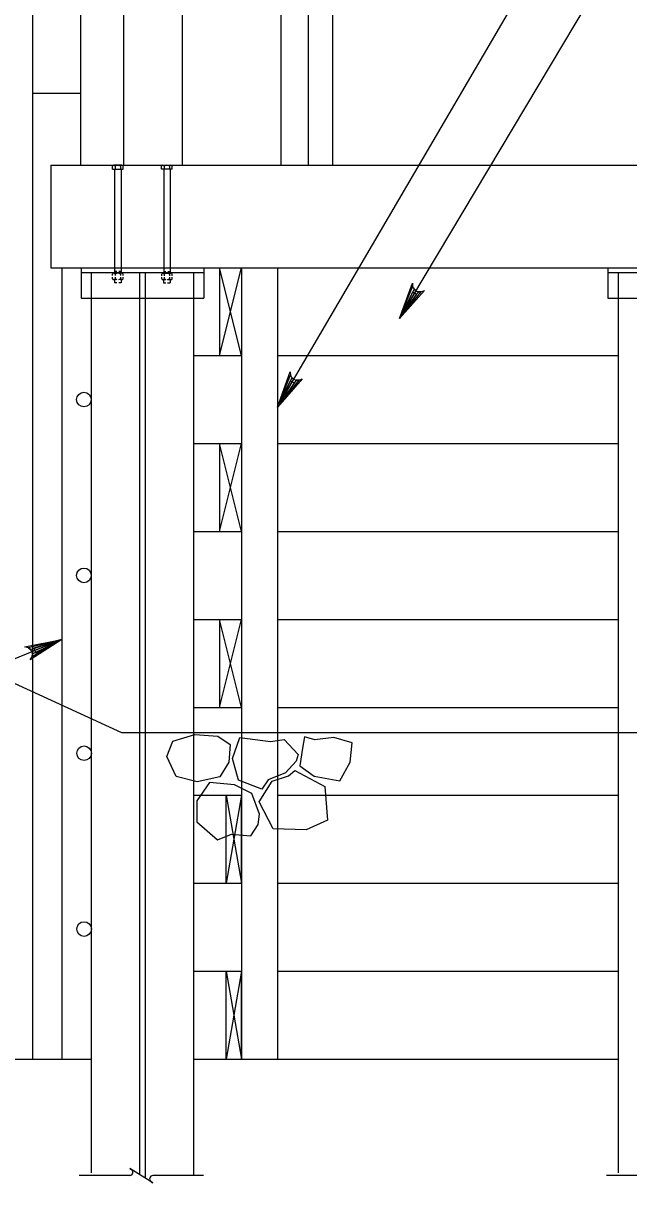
# Model space of a CAD drawing. Extents: x 638304 to 640306, y 296653 to 298435.
# Drawn here: x 639462 to 639523, y 296722.9 to 296839.5 of the extents above; entities that cross this region are included whole.
import ezdxf

# ---------------------------------------------------------------- set-up
doc = ezdxf.new("R2010")
doc.units = 0
for name, color, linetype in [('4', 7, 'Continuous'), ('Level 3', 7, 'Continuous'), ('Level 4', 7, 'Continuous'), ('Level 8', 7, 'Continuous')]:
    doc.layers.add(name, color=color, linetype=linetype)

# ---------------------------------------------------------------- blocks, each defined once
blk = doc.blocks.new('ROCK')
at = {"layer": '4'}
for points in [[(2.36725, 1.088), (2.2065, 0.82625), (2.378625, 0.506625), (2.66975, 0.3095), (3.128875, 0.403375), (3.48475, 0.6775), (3.4915, 1.123375), (3.25625, 1.36725), (2.783625, 1.308375)], [(1.10175, -0.02725), (1.4015, -0.159125), (1.78825, -0.148875), (1.980875, -0.266), (2.343375, 0.09475), (2.27875, 0.5505), (1.969375, 0.883), (1.4225, 0.553625), (1.152875, 0.479), (1.0105, 0.082)], [(0.74675, 0.359875), (0.882, 0.16), (1.072875, -0.144), (0.892, -0.457375), (0.448125, -0.758625), (0.1, -0.49325), (-0.095, -0.146375), (0.202875, 0.1025), (0.579125, 0.219875)], [(2.231375, -0.71725), (2.2025, -0.266375), (2.45475, 0.037125), (2.9085, 0.28875), (3.2995, 0.047625), (3.46875, -0.344), (3.231625, -0.855), (2.92, -0.860375), (2.5765, -1.054625), (2.340375, -0.904375)], [(1.2085, -0.192875), (0.778375, -0.737625), (1.008375, -1.391375), (1.48725, -1.396875), (2.09825, -1.106625), (2.133375, -0.486375), (1.723125, -0.203375), (1.37425, -0.239875)]]:
    blk.add_lwpolyline(points, close=True, dxfattribs=at)

msp = doc.modelspace()

# ---------------------------------------------------------------- linework, layer by layer
at = {"layer": 'Level 3'}
for p, q in [((639467.8, 296851.77), (639467.8, 296825.25)), ((639472.14, 296851.77), (639472.14, 296825.25)), ((639478.05, 296851.77), (639478.05, 296825.25)), ((639487.98, 296851.77), (639487.98, 296825.25)), ((639490.73, 296851.77), (639490.73, 296825.25)), ((639493.18, 296851.77), (639493.18, 296825.25)), ((639462.97, 296849.9), (639462.97, 296772.31)), ((639462.97, 296832.49), (639467.8, 296832.49)), ((639464.83, 296825.25), (639621.25, 296825.25)), ((639464.83, 296825.25), (639464.83, 296814.93)), ((639471.03, 296824.85), (639471.03, 296825.15)), ((639471.97, 296825.25), (639471.17, 296825.25)), ((639471.21, 296825.24), (639471.21, 296825.24)), ((639471.23, 296825.24), (639471.23, 296825.24)), ((639471.24, 296825.24), (639471.24, 296825.24)), ((639471.25, 296825.23), (639471.25, 296825.23)), ((639471.26, 296825.24), (639471.26, 296825.24)), ((639471.26, 296825.23), (639471.26, 296825.23)), ((639471.27, 296825.24), (639471.27, 296825.24)), ((639471.27, 296825.21), (639471.27, 296825.21)), ((639471.28, 296825.23), (639471.28, 296825.23)), ((639471.29, 296825.24), (639471.29, 296825.24)), ((639471.29, 296825.23), (639471.29, 296825.23)), ((639471.29, 296825.21), (639471.29, 296825.21)), ((639471.29, 296825.2), (639471.29, 296825.2)), ((639471.3, 296825.24), (639471.3, 296825.24)), ((639471.3, 296825.21), (639471.3, 296825.21)), ((639471.3, 296825.19), (639471.3, 296825.19)), ((639471.31, 296825.23), (639471.31, 296825.23)), ((639471.31, 296825.2), (639471.31, 296825.2)), ((639471.31, 296825.17), (639471.31, 296825.17)), ((639471.31, 296825.15), (639471.31, 296824.85)), ((639471.32, 296825.24), (639471.32, 296825.24)), ((639471.32, 296825.23), (639471.32, 296825.23)), ((639471.32, 296825.21), (639471.32, 296825.21)), ((639471.32, 296825.2), (639471.32, 296825.2)), ((639471.32, 296825.19), (639471.32, 296825.19)), ((639471.32, 296825.17), (639471.32, 296825.17)), ((639471.33, 296825.24), (639471.33, 296825.24)), ((639471.33, 296825.21), (639471.33, 296825.21)), ((639471.33, 296825.19), (639471.33, 296825.19)), ((639471.34, 296825.23), (639471.34, 296825.23)), ((639471.34, 296825.2), (639471.34, 296825.2)), ((639471.35, 296825.24), (639471.35, 296825.24)), ((639471.35, 296825.23), (639471.35, 296825.23)), ((639471.35, 296825.21), (639471.35, 296825.21)), ((639471.35, 296825.2), (639471.35, 296825.2)), ((639471.35, 296825.19), (639471.35, 296825.19)), ((639471.36, 296825.24), (639471.36, 296825.24)), ((639471.36, 296825.21), (639471.36, 296825.21)), ((639471.37, 296825.24), (639471.37, 296825.24)), ((639471.37, 296825.23), (639471.37, 296825.23)), ((639471.37, 296825.21), (639471.37, 296825.21)), ((639471.37, 296825.2), (639471.37, 296825.2)), ((639471.38, 296825.23), (639471.38, 296825.23)), ((639471.39, 296825.24), (639471.39, 296825.24)), ((639471.39, 296825.21), (639471.39, 296825.21)), ((639471.4, 296825.24), (639471.4, 296825.24)), ((639471.4, 296825.23), (639471.4, 296825.23)), ((639471.4, 296825.21), (639471.4, 296825.21)), ((639471.41, 296825.23), (639471.41, 296825.23)), ((639471.42, 296825.24), (639471.42, 296825.24)), ((639471.43, 296825.24), (639471.43, 296825.24)), ((639471.43, 296825.23), (639471.43, 296825.23)), ((639471.44, 296825.23), (639471.44, 296825.23)), ((639471.45, 296825.24), (639471.45, 296825.24)), ((639471.46, 296825.24), (639471.46, 296825.24)), ((639471.48, 296825.24), (639471.48, 296825.24)), ((639471.49, 296825.24), (639471.49, 296825.24)), ((639471.51, 296825.24), (639471.51, 296825.24)), ((639471.64, 296825.24), (639471.64, 296825.24)), ((639471.66, 296825.24), (639471.66, 296825.24)), ((639471.67, 296825.24), (639471.67, 296825.24)), ((639471.68, 296825.24), (639471.68, 296825.24)), ((639471.7, 296825.24), (639471.7, 296825.24)), ((639471.7, 296825.23), (639471.7, 296825.23)), ((639471.71, 296825.24), (639471.71, 296825.24)), ((639471.72, 296825.23), (639471.72, 296825.23)), ((639471.73, 296825.24), (639471.73, 296825.24)), ((639471.74, 296825.24), (639471.74, 296825.24)), ((639471.74, 296825.23), (639471.74, 296825.23)), ((639471.74, 296825.21), (639471.74, 296825.21)), ((639471.75, 296825.23), (639471.75, 296825.23)), ((639471.76, 296825.24), (639471.76, 296825.24)), ((639471.76, 296825.21), (639471.76, 296825.21)), ((639471.77, 296825.24), (639471.77, 296825.24)), ((639471.77, 296825.23), (639471.77, 296825.23)), ((639471.77, 296825.21), (639471.77, 296825.21)), ((639471.78, 296825.23), (639471.78, 296825.23)), ((639471.78, 296825.2), (639471.78, 296825.2)), ((639471.79, 296825.24), (639471.79, 296825.24)), ((639471.79, 296825.23), (639471.79, 296825.23)), ((639471.79, 296825.21), (639471.79, 296825.21)), ((639471.79, 296825.2), (639471.79, 296825.2)), ((639471.8, 296825.24), (639471.8, 296825.24)), ((639471.8, 296825.21), (639471.8, 296825.21)), ((639471.8, 296825.19), (639471.8, 296825.19)), ((639471.81, 296825.23), (639471.81, 296825.23)), ((639471.81, 296825.2), (639471.81, 296825.2)), ((639471.82, 296825.24), (639471.82, 296825.24)), ((639471.82, 296825.23), (639471.82, 296825.23)), ((639471.82, 296825.21), (639471.82, 296825.21)), ((639471.82, 296825.2), (639471.82, 296825.2)), ((639471.82, 296825.19), (639471.82, 296825.19)), ((639471.82, 296825.17), (639471.82, 296825.17)), ((639471.83, 296825.24), (639471.83, 296825.24)), ((639471.83, 296825.21), (639471.83, 296825.21)), ((639471.83, 296825.19), (639471.83, 296825.19)), ((639471.84, 296825.23), (639471.84, 296825.23)), ((639471.84, 296825.23), (639471.84, 296825.23)), ((639471.84, 296825.2), (639471.84, 296825.2)), ((639471.84, 296825.2), (639471.84, 296825.2)), ((639471.84, 296825.17), (639471.84, 296825.17)), ((639471.84, 296825.17), (639471.84, 296825.17)), ((639471.84, 296825.15), (639471.84, 296824.85)), ((639471.85, 296825.24), (639471.85, 296825.24)), ((639471.85, 296825.21), (639471.85, 296825.21)), ((639471.85, 296825.2), (639471.85, 296825.2)), ((639471.85, 296825.19), (639471.85, 296825.19)), ((639471.86, 296825.24), (639471.86, 296825.24)), ((639471.86, 296825.23), (639471.86, 296825.23)), ((639471.86, 296825.21), (639471.86, 296825.21)), ((639471.87, 296825.23), (639471.87, 296825.23)), ((639471.88, 296825.24), (639471.88, 296825.24)), ((639471.88, 296825.21), (639471.88, 296825.21)), ((639471.89, 296825.24), (639471.89, 296825.24)), ((639471.89, 296825.23), (639471.89, 296825.23)), ((639471.9, 296825.23), (639471.9, 296825.23)), ((639471.91, 296825.24), (639471.91, 296825.24)), ((639471.92, 296825.24), (639471.92, 296825.24)), ((639471.94, 296825.24), (639471.94, 296825.24)), ((639472.1, 296824.85), (639472.1, 296825.15)), ((639475.97, 296824.85), (639475.97, 296825.15)), ((639476.09, 296825.25), (639476.9, 296825.25)), ((639476.13, 296825.24), (639476.13, 296825.24)), ((639476.14, 296825.24), (639476.14, 296825.24)), ((639476.16, 296825.24), (639476.16, 296825.24)), ((639476.17, 296825.23), (639476.17, 296825.23)), ((639476.18, 296825.24), (639476.18, 296825.24)), ((639476.18, 296825.23), (639476.18, 296825.23)), ((639476.19, 296825.24), (639476.19, 296825.24)), ((639476.19, 296825.21), (639476.19, 296825.21)), ((639476.2, 296825.24), (639476.2, 296825.24)), ((639476.2, 296825.23), (639476.2, 296825.23)), ((639476.2, 296825.21), (639476.2, 296825.21)), ((639476.21, 296825.23), (639476.21, 296825.23)), ((639476.21, 296825.2), (639476.21, 296825.2)), ((639476.22, 296825.24), (639476.22, 296825.24)), ((639476.22, 296825.21), (639476.22, 296825.21)), ((639476.22, 296825.19), (639476.22, 296825.19)), ((639476.23, 296825.23), (639476.23, 296825.23)), ((639476.23, 296825.23), (639476.23, 296825.23)), ((639476.23, 296825.2), (639476.23, 296825.2)), ((639476.23, 296825.2), (639476.23, 296825.2)), ((639476.23, 296825.17), (639476.23, 296825.17)), ((639476.23, 296825.17), (639476.23, 296825.17)), ((639476.23, 296825.15), (639476.23, 296824.85)), ((639476.24, 296825.24), (639476.24, 296825.24)), ((639476.24, 296825.23), (639476.24, 296825.23)), ((639476.24, 296825.21), (639476.24, 296825.21)), ((639476.24, 296825.2), (639476.24, 296825.2)), ((639476.24, 296825.19), (639476.24, 296825.19)), ((639476.24, 296825.17), (639476.24, 296825.17)), ((639476.25, 296825.24), (639476.25, 296825.24)), ((639476.25, 296825.21), (639476.25, 296825.21)), ((639476.25, 296825.19), (639476.25, 296825.19)), ((639476.26, 296825.24), (639476.26, 296825.24)), ((639476.26, 296825.23), (639476.26, 296825.23)), ((639476.26, 296825.21), (639476.26, 296825.21)), ((639476.26, 296825.2), (639476.26, 296825.2)), ((639476.26, 296825.19), (639476.26, 296825.19)), ((639476.27, 296825.23), (639476.27, 296825.23)), ((639476.27, 296825.2), (639476.27, 296825.2)), ((639476.28, 296825.24), (639476.28, 296825.24)), ((639476.28, 296825.21), (639476.28, 296825.21)), ((639476.29, 296825.24), (639476.29, 296825.24)), ((639476.29, 296825.23), (639476.29, 296825.23)), ((639476.29, 296825.21), (639476.29, 296825.21)), ((639476.29, 296825.2), (639476.29, 296825.2)), ((639476.3, 296825.23), (639476.3, 296825.23)), ((639476.31, 296825.24), (639476.31, 296825.24)), ((639476.31, 296825.21), (639476.31, 296825.21)), ((639476.32, 296825.23), (639476.32, 296825.23)), ((639476.33, 296825.24), (639476.33, 296825.24)), ((639476.33, 296825.23), (639476.33, 296825.23)), ((639476.33, 296825.21), (639476.33, 296825.21)), ((639476.34, 296825.24), (639476.34, 296825.24)), ((639476.35, 296825.24), (639476.35, 296825.24)), ((639476.35, 296825.23), (639476.35, 296825.23)), ((639476.36, 296825.23), (639476.36, 296825.23)), ((639476.37, 296825.24), (639476.37, 296825.24)), ((639476.38, 296825.24), (639476.38, 296825.24)), ((639476.4, 296825.24), (639476.4, 296825.24)), ((639476.41, 296825.24), (639476.41, 296825.24)), ((639476.43, 296825.24), (639476.43, 296825.24)), ((639476.56, 296825.24), (639476.56, 296825.24)), ((639476.57, 296825.24), (639476.57, 296825.24)), ((639476.59, 296825.24), (639476.59, 296825.24)), ((639476.6, 296825.24), (639476.6, 296825.24)), ((639476.62, 296825.24), (639476.62, 296825.24)), ((639476.63, 296825.24), (639476.63, 296825.24)), ((639476.63, 296825.23), (639476.63, 296825.23)), ((639476.64, 296825.23), (639476.64, 296825.23)), ((639476.65, 296825.24), (639476.65, 296825.24)), ((639476.66, 296825.24), (639476.66, 296825.24)), ((639476.66, 296825.23), (639476.66, 296825.23)), ((639476.66, 296825.21), (639476.66, 296825.21)), ((639476.67, 296825.23), (639476.67, 296825.23)), ((639476.68, 296825.24), (639476.68, 296825.24)), ((639476.68, 296825.23), (639476.68, 296825.23)), ((639476.68, 296825.21), (639476.68, 296825.21)), ((639476.69, 296825.24), (639476.69, 296825.24)), ((639476.69, 296825.21), (639476.69, 296825.21)), ((639476.7, 296825.23), (639476.7, 296825.23)), ((639476.7, 296825.2), (639476.7, 296825.2)), ((639476.71, 296825.24), (639476.71, 296825.24)), ((639476.71, 296825.21), (639476.71, 296825.21)), ((639476.72, 296825.24), (639476.72, 296825.24)), ((639476.72, 296825.23), (639476.72, 296825.23)), ((639476.72, 296825.21), (639476.72, 296825.21)), ((639476.72, 296825.2), (639476.72, 296825.2)), ((639476.72, 296825.19), (639476.72, 296825.19)), ((639476.73, 296825.23), (639476.73, 296825.23)), ((639476.73, 296825.2), (639476.73, 296825.2)), ((639476.74, 296825.24), (639476.74, 296825.24)), ((639476.74, 296825.21), (639476.74, 296825.21)), ((639476.74, 296825.19), (639476.74, 296825.19)), ((639476.75, 296825.24), (639476.75, 296825.24)), ((639476.75, 296825.23), (639476.75, 296825.23)), ((639476.75, 296825.21), (639476.75, 296825.21)), ((639476.75, 296825.2), (639476.75, 296825.2)), ((639476.75, 296825.19), (639476.75, 296825.19)), ((639476.75, 296825.17), (639476.75, 296825.17)), ((639476.76, 296825.23), (639476.76, 296825.23)), ((639476.76, 296825.2), (639476.76, 296825.2)), ((639476.76, 296825.17), (639476.76, 296825.17)), ((639476.76, 296825.15), (639476.76, 296824.85)), ((639476.77, 296825.24), (639476.77, 296825.24)), ((639476.77, 296825.23), (639476.77, 296825.23)), ((639476.77, 296825.21), (639476.77, 296825.21)), ((639476.77, 296825.2), (639476.77, 296825.2)), ((639476.77, 296825.19), (639476.77, 296825.19)), ((639476.78, 296825.24), (639476.78, 296825.24)), ((639476.78, 296825.21), (639476.78, 296825.21)), ((639476.79, 296825.23), (639476.79, 296825.23)), ((639476.8, 296825.24), (639476.8, 296825.24)), ((639476.8, 296825.23), (639476.8, 296825.23)), ((639476.8, 296825.21), (639476.8, 296825.21)), ((639476.81, 296825.24), (639476.81, 296825.24)), ((639476.82, 296825.24), (639476.82, 296825.24)), ((639476.82, 296825.23), (639476.82, 296825.23)), ((639476.84, 296825.24), (639476.84, 296825.24)), ((639476.86, 296825.24), (639476.86, 296825.24)), ((639477.03, 296824.85), (639477.03, 296825.15)), ((639471.03, 296824.85), (639472.1, 296824.85)), ((639471.24, 296824.85), (639471.24, 296814.37)), ((639471.89, 296824.85), (639471.89, 296814.37)), ((639477.03, 296824.85), (639475.97, 296824.85)), ((639476.18, 296824.85), (639476.18, 296814.37)), ((639476.83, 296824.85), (639476.83, 296814.37)), ((639464.83, 296814.93), (639621.25, 296814.93)), ((639465.93, 296814.93), (639465.93, 296735.36)), ((639467.86, 296814.93), (639467.86, 296811.86)), ((639471.46, 296814.56), (639471.24, 296814.56)), ((639471.89, 296814.56), (639471.68, 296814.56)), ((639476.17, 296814.56), (639476.41, 296814.56)), ((639476.59, 296814.56), (639476.83, 296814.56)), ((639480.21, 296814.93), (639480.21, 296811.86)), ((639481.81, 296814.93), (639481.81, 296806.09)), ((639484.02, 296806.09), (639481.81, 296814.93)), ((639481.81, 296806.09), (639484.02, 296814.93)), ((639484.02, 296814.93), (639484.02, 296806.09)), ((639484.02, 296814.93), (639484.02, 296768.2)), ((639487.65, 296814.93), (639487.65, 296768.2)), ((639520.9, 296814.93), (639520.9, 296811.86)), ((639471.02, 296814.15), (639471.02, 296814.28)), ((639471.02, 296813.82), (639471.02, 296813.98)), ((639471.96, 296814.37), (639471.16, 296814.37)), ((639471.43, 296813.73), (639471.16, 296813.73)), ((639471.24, 296813.73), (639471.24, 296813.41)), ((639471.47, 296813.41), (639471.24, 296813.41)), ((639471.3, 296814.28), (639471.3, 296814.15)), ((639471.3, 296813.98), (639471.3, 296813.82)), ((639471.89, 296813.41), (639471.65, 296813.41)), ((639471.96, 296813.73), (639471.7, 296813.73)), ((639471.83, 296814.28), (639471.83, 296814.15)), ((639471.83, 296813.98), (639471.83, 296813.82)), ((639471.89, 296813.73), (639471.89, 296813.41)), ((639472.09, 296814.15), (639472.09, 296814.28)), ((639472.09, 296813.82), (639472.09, 296813.98)), ((639475.98, 296814.13), (639475.98, 296814.28)), ((639475.98, 296813.82), (639475.98, 296813.98)), ((639476.1, 296814.37), (639476.91, 296814.37)), ((639476.1, 296813.73), (639476.41, 296813.73)), ((639476.17, 296813.73), (639476.17, 296813.41)), ((639476.17, 296813.41), (639476.41, 296813.41)), ((639476.24, 296814.28), (639476.24, 296814.13)), ((639476.24, 296813.98), (639476.24, 296813.82)), ((639476.56, 296813.73), (639476.91, 296813.73)), ((639476.56, 296813.41), (639476.83, 296813.41)), ((639476.77, 296814.28), (639476.77, 296814.13)), ((639476.77, 296813.98), (639476.77, 296813.82)), ((639476.83, 296813.73), (639476.83, 296813.41)), ((639477.04, 296814.13), (639477.04, 296814.28)), ((639477.04, 296813.82), (639477.04, 296813.98)), ((639467.86, 296811.86), (639480.21, 296811.86)), ((639468.88, 296811.86), (639468.88, 296769.6)), ((639479.19, 296811.86), (639479.19, 296768.2)), ((639520.9, 296811.86), (639533.26, 296811.86)), ((639521.93, 296811.86), (639521.93, 296768.2)), ((639479.19, 296806.09), (639484.02, 296806.09)), ((639487.65, 296806.09), (639521.93, 296806.09)), ((639479.19, 296797.25), (639484.02, 296797.25)), ((639481.81, 296797.25), (639481.81, 296788.41)), ((639484.02, 296788.41), (639481.81, 296797.25)), ((639481.81, 296788.41), (639484.02, 296797.25)), ((639484.02, 296797.25), (639484.02, 296788.41)), ((639487.65, 296797.25), (639521.93, 296797.25)), ((639409.13, 296797.01), (639471.93, 296768.2)), ((639479.19, 296788.41), (639484.02, 296788.41)), ((639487.65, 296788.41), (639521.93, 296788.41)), ((639479.19, 296779.57), (639484.02, 296779.57)), ((639481.81, 296779.57), (639481.81, 296770.72)), ((639484.02, 296770.72), (639481.81, 296779.57)), ((639481.81, 296770.72), (639484.02, 296779.57)), ((639484.02, 296779.57), (639484.02, 296770.72)), ((639487.65, 296779.57), (639521.93, 296779.57)), ((639462.97, 296772.31), (639462.97, 296735.36)), ((639479.19, 296770.72), (639484.02, 296770.72)), ((639487.65, 296770.72), (639521.93, 296770.72)), ((639468.88, 296769.6), (639468.88, 296723.91)), ((639471.93, 296768.2), (639621.25, 296768.2)), ((639479.19, 296768.2), (639479.19, 296723.64)), ((639484.02, 296768.2), (639484.02, 296735.36)), ((639487.65, 296768.2), (639487.65, 296735.36)), ((639521.93, 296768.2), (639521.93, 296723.91)), ((639479.19, 296761.88), (639484.02, 296761.88)), ((639484.02, 296761.88), (639482.48, 296753.04)), ((639482.48, 296761.88), (639484.02, 296753.04)), ((639482.48, 296753.04), (639482.48, 296761.88)), ((639484.02, 296753.04), (639484.02, 296761.88)), ((639487.65, 296761.88), (639521.93, 296761.88)), ((639479.19, 296753.04), (639484.02, 296753.04)), ((639487.65, 296753.04), (639521.93, 296753.04)), ((639479.19, 296744.2), (639484.02, 296744.2)), ((639482.48, 296735.36), (639482.48, 296744.2)), ((639482.48, 296744.2), (639484.02, 296735.36)), ((639484.02, 296744.2), (639482.48, 296735.36)), ((639484.02, 296735.36), (639484.02, 296744.2)), ((639487.65, 296744.2), (639521.93, 296744.2)), ((639449.24, 296735.36), (639468.88, 296735.36)), ((639479.19, 296735.36), (639521.93, 296735.36)), ((639480.43, 296735.36), (639484.85, 296735.36))]:
    msp.add_line(p, q, dxfattribs=at)
for centre in [(639468.15, 296801.67), (639468.15, 296783.99), (639468.17, 296766.11), (639468.17, 296748.43)]:
    msp.add_circle(centre, 0.737, dxfattribs=at)
for centre, radius, start, end in [((639471.17, 296825.1), 0.148, 88.1729, 158.7131), ((639471.17, 296825.1), 0.148, 21.2869, 88.1729), ((639471.57, 296824.82), 0.423, 51.05, 128.95), ((639471.97, 296825.11), 0.134, 17.4518, 162.5482), ((639476.1, 296825.11), 0.134, 17.4518, 162.5482), ((639476.49, 296824.82), 0.423, 51.05, 128.95), ((639476.89, 296825.1), 0.148, 91.8271, 158.7131), ((639476.89, 296825.1), 0.148, 21.2869, 91.8271), ((639471.16, 296814.23), 0.148, 88.1729, 158.7131), ((639471.16, 296813.88), 0.148, 201.2869, 271.8271), ((639471.16, 296814.23), 0.148, 21.2869, 88.1729), ((639471.16, 296813.88), 0.148, 271.8271, 338.7131), ((639471.57, 296813.95), 0.423, 51.05, 128.95), ((639471.57, 296814.15), 0.423, 231.05, 256.0077), ((639471.57, 296814.15), 0.423, 284.3427, 308.95), ((639471.96, 296814.24), 0.134, 17.4518, 162.5482), ((639471.96, 296813.86), 0.134, 197.4518, 342.5482), ((639476.11, 296814.24), 0.134, 17.4518, 162.5482), ((639476.11, 296813.86), 0.134, 197.4518, 342.5482), ((639476.5, 296813.95), 0.423, 51.05, 128.95), ((639476.5, 296814.15), 0.423, 231.05, 257.4918), ((639476.5, 296814.15), 0.423, 277.8862, 308.95), ((639476.91, 296814.23), 0.148, 91.8271, 158.7131), ((639476.91, 296813.88), 0.148, 201.2869, 268.1729), ((639476.91, 296814.23), 0.148, 21.2869, 91.8271), ((639476.91, 296813.88), 0.148, 268.1729, 338.7131)]:
    msp.add_arc(centre, radius, start, end, dxfattribs=at)
at = {"layer": 'Level 4'}
for points in [[(639487.65, 296800.91), (639521.38, 296858.56)], [(639499.91, 296809.81), (639521.52, 296846.01)], [(639499.91, 296809.81), (639501.22, 296813.37), (639501.24, 296813.02), (639501.38, 296812.77), (639501.58, 296812.6), (639501.81, 296812.51), (639502.1, 296812.51), (639502.42, 296812.65), (639499.91, 296809.81), (639502.1, 296812.51), (639501.81, 296812.51), (639499.91, 296809.81), (639501.58, 296812.6), (639501.38, 296812.77), (639499.91, 296809.81), (639501.24, 296813.02)], [(639487.65, 296800.91), (639488.92, 296804.47), (639488.95, 296804.12), (639489.09, 296803.87), (639489.29, 296803.71), (639489.52, 296803.62), (639489.81, 296803.62), (639490.13, 296803.77), (639487.65, 296800.91), (639489.81, 296803.62), (639489.52, 296803.62), (639487.65, 296800.91), (639489.29, 296803.71), (639489.09, 296803.87), (639487.65, 296800.91), (639488.95, 296804.12)], [(639465.93, 296777.56), (639396.51, 296749.06)], [(639465.93, 296777.56), (639462.75, 296775.51), (639462.94, 296775.8), (639462.98, 296776.09), (639462.93, 296776.33), (639462.79, 296776.55), (639462.56, 296776.72), (639462.22, 296776.8), (639465.93, 296777.56), (639462.56, 296776.72), (639462.79, 296776.55), (639465.93, 296777.56), (639462.93, 296776.33), (639462.98, 296776.09), (639465.93, 296777.56), (639462.94, 296775.8)]]:
    msp.add_lwpolyline(points, dxfattribs=at)
for points in [[(639499.91, 296809.81), (639501.64, 296812.22), (639501.21, 296812.47)], [(639487.65, 296800.91), (639489.35, 296803.33), (639488.92, 296803.57)], [(639465.93, 296777.56), (639463.11, 296776.67), (639463.3, 296776.22)]]:
    msp.add_lwpolyline(points, close=True, dxfattribs=at)
at = {"layer": 'Level 8'}
for p, q in [((639467.86, 296814.44), (639480.21, 296814.44)), ((639468.88, 296814.44), (639468.88, 296811.86)), ((639473.74, 296814.44), (639473.74, 296723.75)), ((639474.33, 296814.44), (639474.33, 296723.38)), ((639479.19, 296814.44), (639479.19, 296811.86)), ((639520.9, 296814.44), (639533.26, 296814.44)), ((639521.93, 296814.44), (639521.93, 296811.86)), ((639472.78, 296723.64), (639467.69, 296723.64)), ((639480.19, 296723.64), (639475.1, 296723.64)), ((639525.82, 296723.64), (639520.74, 296723.64))]:
    msp.add_line(p, q, dxfattribs=at)
msp.add_lwpolyline([(639474.93, 296723), (639475.08, 296722.91), (639472.77, 296724.36), (639472.93, 296724.26)], dxfattribs=at)
for centre, start, end in [((639472.74, 296723.98), 275.3286, 57.8672), ((639475.1, 296723.3), 90, 240)]:
    msp.add_arc(centre, 0.34, start, end, dxfattribs=at)

# ---------------------------------------------------------------- block references
at = {"layer": 'Level 4', "xscale": 4.911876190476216, "yscale": -4.911876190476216, "rotation": -156.2166383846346}
msp.add_blockref('ROCK', (639494.43, 296767.63), dxfattribs=at)

doc.saveas('drawing.dxf')
